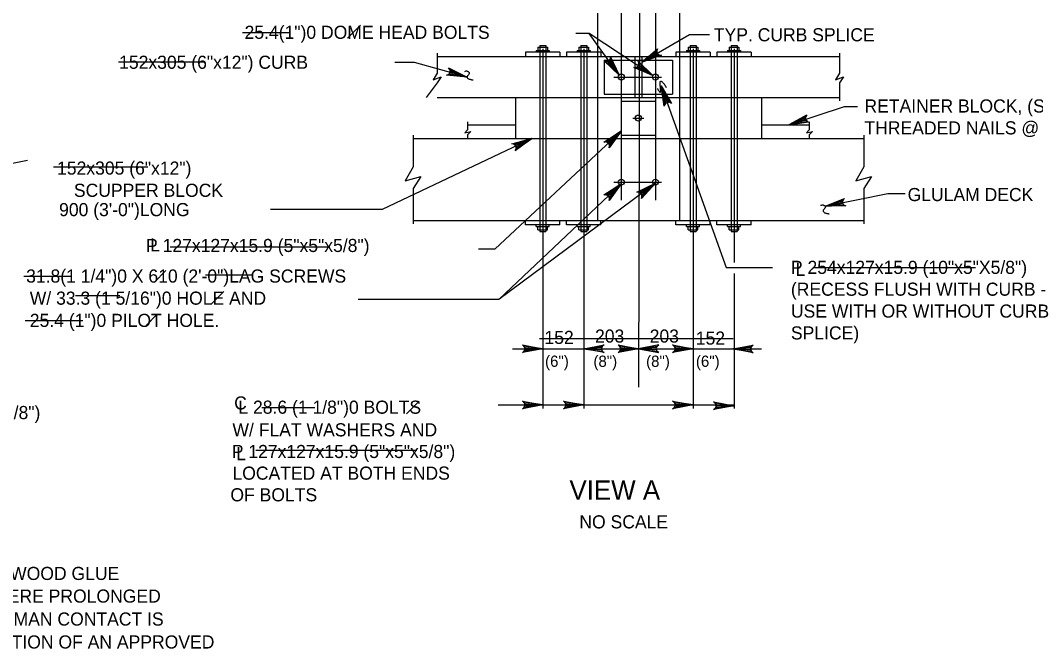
# Model space of a CAD drawing. Extents: x 179 to 454, y -271 to 54.
# Drawn here: x 371.83 to 381.12, y -9.1 to -3.35 of the extents above; entities that cross this region are included whole.
import ezdxf

# ---------------------------------------------------------------- set-up
doc = ezdxf.new("R2010")
doc.units = 0
for name, color, linetype in [('Level 2', 7, 'Continuous'), ('Level 3', 7, 'Continuous'), ('Level 41', 7, 'Continuous')]:
    doc.layers.add(name, color=color, linetype=linetype)

msp = doc.modelspace()

# ---------------------------------------------------------------- linework, layer by layer
at = {"layer": 'Level 2'}
for p, q in [((377.1117, -3.2731), (377.1117, -3.6793)), ((377.8617, -3.2731), (377.8617, -3.6793)), ((376.5685, -3.5934), (376.6545, -3.5934)), ((376.5685, -3.5934), (376.5685, -3.6247)), ((376.5842, -3.5778), (376.6388, -3.5778)), ((376.5842, -3.5778), (376.5842, -5.2809)), ((376.6388, -3.5778), (376.6388, -5.2809)), ((376.6545, -3.5934), (376.6545, -3.6247)), ((376.9435, -3.5934), (376.9435, -3.6247)), ((376.9435, -3.5934), (377.0295, -3.5934)), ((376.9592, -3.5778), (377.0138, -3.5778)), ((376.9592, -3.5778), (376.9592, -5.2809)), ((377.0138, -3.5778), (377.0138, -5.2809)), ((377.0295, -3.5934), (377.0295, -3.6247)), ((377.9435, -3.5934), (377.9435, -3.6247)), ((377.9435, -3.5934), (378.0295, -3.5934)), ((377.9592, -3.5778), (378.0138, -3.5778)), ((377.9592, -3.5778), (377.9592, -5.2809)), ((378.0138, -3.5778), (378.0138, -5.2809)), ((378.0295, -3.5934), (378.0295, -3.6247)), ((378.3185, -3.5934), (378.3185, -3.6247)), ((378.3185, -3.5934), (378.4045, -3.5934)), ((378.3342, -3.5778), (378.3888, -3.5778)), ((378.3342, -3.5778), (378.3342, -5.2809)), ((378.3888, -3.5778), (378.3888, -5.2809)), ((378.4045, -3.5934), (378.4045, -3.6247)), ((375.6459, -3.6481), (375.6459, -3.8301)), ((375.6459, -3.6793), (379.3273, -3.6793)), ((376.4552, -3.6403), (376.4552, -3.6793)), ((376.7677, -3.6403), (376.4552, -3.6403)), ((376.5529, -3.6247), (376.6701, -3.6247)), ((376.5529, -3.6247), (376.5529, -3.6403)), ((376.6701, -3.6247), (376.6701, -3.6403)), ((376.7677, -3.6403), (376.7677, -3.6793)), ((376.8302, -3.6403), (376.8302, -3.6793)), ((377.1427, -3.6403), (376.8302, -3.6403)), ((376.9279, -3.6247), (377.0451, -3.6247)), ((376.9279, -3.6247), (376.9279, -3.6403)), ((377.0451, -3.6247), (377.0451, -3.6403)), ((377.1117, -3.6793), (377.1117, -5.1793)), ((377.1427, -3.6403), (377.1427, -3.6793)), ((377.1742, -3.713), (377.7992, -3.713)), ((377.1742, -3.713), (377.1742, -4.0231)), ((377.4554, -3.6793), (377.4554, -4.0543)), ((377.5179, -3.6793), (377.5179, -4.0543)), ((377.7992, -3.713), (377.7992, -4.0231)), ((377.8302, -3.6403), (377.8302, -3.6793)), ((378.1427, -3.6403), (377.8302, -3.6403)), ((377.8617, -3.6793), (377.8617, -5.1793)), ((377.9279, -3.6247), (378.0451, -3.6247)), ((377.9279, -3.6247), (377.9279, -3.6403)), ((378.0451, -3.6247), (378.0451, -3.6403)), ((378.1427, -3.6403), (378.1427, -3.6793)), ((378.5177, -3.6403), (378.2052, -3.6403)), ((378.2052, -3.6403), (378.2052, -3.6793)), ((378.3029, -3.6247), (378.4201, -3.6247)), ((378.3029, -3.6247), (378.3029, -3.6403)), ((378.4201, -3.6247), (378.4201, -3.6403)), ((378.5177, -3.6403), (378.5177, -3.6793)), ((379.3273, -3.6481), (379.3273, -3.8301)), ((375.6459, -3.8301), (375.6087, -3.892)), ((375.6087, -3.892), (375.6829, -3.8642)), ((375.6829, -3.8642), (375.6459, -3.9198)), ((379.3273, -3.8301), (379.2901, -3.892)), ((379.2901, -3.892), (379.3643, -3.8642)), ((379.3643, -3.8642), (379.3273, -3.9198)), ((375.6459, -3.9198), (375.5463, -4.0545)), ((379.3273, -3.9198), (379.3273, -4.0856)), ((375.6459, -4.0543), (379.3273, -4.0543)), ((376.3617, -4.0543), (376.3617, -4.4293)), ((377.1742, -4.0231), (377.7992, -4.0231)), ((378.6117, -4.0543), (378.6117, -4.4293)), ((377.3304, -4.088), (377.3304, -4.3981)), ((377.3304, -4.088), (377.6429, -4.088)), ((377.6429, -4.088), (377.6429, -4.3981)), ((377.4362, -4.2418), (377.5355, -4.2418)), ((375.9242, -4.3502), (375.8983, -4.3781)), ((375.9242, -4.2763), (375.9242, -4.3502)), ((375.9242, -4.3043), (376.3617, -4.3043)), ((378.6117, -4.3043), (379.0492, -4.3043)), ((379.0492, -4.3502), (379.0233, -4.3781)), ((379.0492, -4.2763), (379.0492, -4.3502)), ((375.4257, -4.3981), (375.4257, -4.6877)), ((375.4257, -4.4293), (379.5475, -4.4293)), ((375.8983, -4.3781), (375.953, -4.3667)), ((375.953, -4.3667), (375.9242, -4.3966)), ((375.9242, -4.3966), (375.9242, -4.4293)), ((377.3304, -4.3981), (377.6429, -4.3981)), ((379.0233, -4.3781), (379.0779, -4.3667)), ((379.0779, -4.3667), (379.0492, -4.3966)), ((379.0492, -4.3966), (379.0492, -4.4293)), ((379.5475, -4.3981), (379.5475, -4.6877)), ((375.4257, -4.6877), (375.3534, -4.8166)), ((379.5475, -4.6877), (379.4752, -4.8166)), ((375.3534, -4.8166), (375.496, -4.7757)), ((375.496, -4.7757), (375.4257, -4.8864)), ((379.4752, -4.8166), (379.6178, -4.7757)), ((379.6178, -4.7757), (379.5475, -4.8864)), ((375.4257, -4.8864), (375.4257, -5.2106)), ((379.5475, -4.8864), (379.5475, -5.2106)), ((375.4257, -5.1793), (379.5475, -5.1793)), ((376.4552, -5.2184), (376.4552, -5.1793)), ((376.7677, -5.2184), (376.7677, -5.1793)), ((376.8302, -5.2184), (376.8302, -5.1793)), ((377.1427, -5.2184), (377.1427, -5.1793)), ((377.8302, -5.2184), (377.8302, -5.1793)), ((378.1427, -5.2184), (378.1427, -5.1793)), ((378.2052, -5.2184), (378.2052, -5.1793)), ((378.5177, -5.2184), (378.5177, -5.1793)), ((376.7677, -5.2184), (376.4552, -5.2184)), ((376.5529, -5.2341), (376.5529, -5.2184)), ((376.5529, -5.2341), (376.6701, -5.2341)), ((376.5685, -5.2653), (376.5685, -5.2341)), ((376.5685, -5.2653), (376.6545, -5.2653)), ((376.5842, -5.2809), (376.6388, -5.2809)), ((376.6545, -5.2653), (376.6545, -5.2341)), ((376.6701, -5.2341), (376.6701, -5.2184)), ((377.1427, -5.2184), (376.8302, -5.2184)), ((376.9279, -5.2341), (376.9279, -5.2184)), ((376.9279, -5.2341), (377.0451, -5.2341)), ((376.9435, -5.2653), (376.9435, -5.2341)), ((376.9435, -5.2653), (377.0295, -5.2653)), ((376.9592, -5.2809), (377.0138, -5.2809)), ((377.0295, -5.2653), (377.0295, -5.2341)), ((377.0451, -5.2341), (377.0451, -5.2184)), ((378.1427, -5.2184), (377.8302, -5.2184)), ((377.9279, -5.2341), (377.9279, -5.2184)), ((377.9279, -5.2341), (378.0451, -5.2341)), ((377.9435, -5.2653), (377.9435, -5.2341)), ((377.9435, -5.2653), (378.0295, -5.2653)), ((377.9592, -5.2809), (378.0138, -5.2809)), ((378.0295, -5.2653), (378.0295, -5.2341)), ((378.0451, -5.2341), (378.0451, -5.2184)), ((378.5177, -5.2184), (378.2052, -5.2184)), ((378.3029, -5.2341), (378.3029, -5.2184)), ((378.3029, -5.2341), (378.4201, -5.2341)), ((378.3185, -5.2653), (378.3185, -5.2341)), ((378.3185, -5.2653), (378.4045, -5.2653)), ((378.3342, -5.2809), (378.3888, -5.2809)), ((378.4045, -5.2653), (378.4045, -5.2341)), ((378.4201, -5.2341), (378.4201, -5.2184))]:
    msp.add_line(p, q, dxfattribs=at)
for centre in [(377.3304, -3.8669), (377.6429, -3.8669), (377.4867, -4.2419), (377.3304, -4.8286), (377.6429, -4.8286)]:
    msp.add_circle(centre, 0.0273, dxfattribs=at)
at = {"layer": 'Level 3'}
for p, q in [((377.5001, -1.4887), (377.4867, -6.7043)), ((377.3304, -2.1467), (377.3304, -4.994)), ((377.6429, -2.1467), (377.6429, -4.994)), ((374.8266, -3.5122), (374.9458, -3.393)), ((377.0358, -3.467), (376.9158, -3.467)), ((377.3104, -3.8483), (377.0358, -3.467)), ((377.6198, -3.8523), (377.0358, -3.467)), ((377.5179, -3.7311), (377.9538, -3.4787)), ((377.9538, -3.4787), (378.1377, -3.4787)), ((376.6117, -3.6095), (376.6117, -6.8987)), ((376.9867, -3.6095), (376.9867, -6.8987)), ((377.9867, -3.6095), (377.9867, -6.8987)), ((378.3617, -3.6095), (378.3617, -5.5642)), ((375.4402, -3.7332), (375.2587, -3.7332)), ((375.9205, -3.8669), (375.4402, -3.7332)), ((377.2627, -3.8668), (377.6994, -3.8668)), ((377.6938, -3.9465), (378.2909, -5.6086)), ((378.8616, -4.3043), (379.3717, -4.1353)), ((379.3717, -4.1353), (379.4917, -4.1353)), ((377.3304, -4.3607), (376.1742, -5.4423)), ((376.5122, -4.4293), (375.1442, -5.0798)), ((371.2666, -4.7528), (371.8994, -4.6288)), ((377.2627, -4.8285), (377.6994, -4.8285)), ((377.6429, -4.8385), (376.2115, -5.9023)), ((377.3304, -4.8436), (376.2115, -5.9023)), ((379.1957, -5.0499), (379.7675, -4.9333)), ((379.7675, -4.9333), (379.9262, -4.9333)), ((375.1443, -5.0799), (374.1211, -5.0799)), ((376.1742, -5.4423), (376.0255, -5.4423)), ((373.0568, -5.7468), (373.1649, -5.6387)), ((378.2909, -5.6086), (378.7128, -5.6086)), ((378.3617, -5.6651), (378.3617, -6.8987)), ((373.583, -5.9429), (373.6956, -5.8303)), ((376.2115, -5.9023), (374.9242, -5.9023)), ((372.9851, -6.1395), (373.0863, -6.0383)), ((376.3344, -6.3537), (378.6117, -6.3537)), ((375.3647, -6.9501), (375.483, -6.8318)), ((376.2047, -6.8675), (378.3617, -6.8675))]:
    msp.add_line(p, q, dxfattribs=at)
for points in [[(377.5179, -3.7311), (377.6617, -3.6074), (377.6543, -3.6233), (377.6542, -3.6378), (377.6586, -3.6497), (377.6667, -3.6594), (377.6793, -3.6665), (377.6968, -3.6679), (377.5179, -3.7311), (377.6793, -3.6665), (377.6667, -3.6594), (377.5179, -3.7311), (377.6586, -3.6497), (377.6542, -3.6378), (377.5179, -3.7311), (377.6543, -3.6233)], [(377.3104, -3.8483), (377.1731, -3.7175), (377.1896, -3.7233), (377.2041, -3.7221), (377.2154, -3.7165), (377.2243, -3.7074), (377.2302, -3.6941), (377.2298, -3.6767), (377.3104, -3.8483), (377.2302, -3.6941), (377.2243, -3.7074), (377.3104, -3.8483), (377.2154, -3.7165), (377.2041, -3.7221), (377.3104, -3.8483), (377.1896, -3.7233)], [(375.9205, -3.8669), (375.7316, -3.8506), (375.7481, -3.8448), (375.7585, -3.8348), (375.7639, -3.8233), (375.7652, -3.8108), (375.7615, -3.7967), (375.7503, -3.7832), (375.9205, -3.8669), (375.7615, -3.7967), (375.7652, -3.8108), (375.9205, -3.8669), (375.7639, -3.8233), (375.7585, -3.8348), (375.9205, -3.8669), (375.7481, -3.8448)], [(377.6198, -3.8523), (377.4449, -3.7788), (377.4623, -3.7784), (377.4754, -3.7721), (377.4841, -3.7628), (377.4892, -3.7512), (377.4899, -3.7367), (377.4834, -3.7205), (377.6198, -3.8523), (377.4899, -3.7367), (377.4892, -3.7512), (377.6198, -3.8523), (377.4841, -3.7628), (377.4754, -3.7721), (377.6198, -3.8523), (377.4623, -3.7784)], [(377.6938, -3.9465), (377.7897, -4.1101), (377.7755, -4.1), (377.7612, -4.0972), (377.7487, -4.0994), (377.7378, -4.1057), (377.7285, -4.1168), (377.724, -4.1338), (377.6938, -3.9465), (377.7285, -4.1168), (377.7378, -4.1057), (377.6938, -3.9465), (377.7487, -4.0994), (377.7612, -4.0972), (377.6938, -3.9465), (377.7755, -4.1)], [(378.8616, -4.3043), (379.0275, -4.2125), (379.017, -4.2265), (379.0139, -4.2407), (379.0158, -4.2532), (379.0218, -4.2644), (379.0327, -4.2739), (379.0495, -4.2788), (378.8616, -4.3043), (379.0327, -4.2739), (379.0218, -4.2644), (378.8616, -4.3043), (379.0158, -4.2532), (379.0139, -4.2407), (378.8616, -4.3043), (379.017, -4.2265)], [(377.3304, -4.3607), (377.2182, -4.5137), (377.2218, -4.4966), (377.2188, -4.4823), (377.2117, -4.4718), (377.2017, -4.4641), (377.1877, -4.46), (377.1704, -4.4626), (377.3304, -4.3607), (377.1877, -4.46), (377.2017, -4.4641), (377.3304, -4.3607), (377.2117, -4.4718), (377.2188, -4.4823), (377.3304, -4.3607), (377.2218, -4.4966)], [(376.5122, -4.4293), (376.3588, -4.5409), (376.3675, -4.5258), (376.3688, -4.5113), (376.3654, -4.4991), (376.3581, -4.4887), (376.3461, -4.4807), (376.3288, -4.4778), (376.5122, -4.4293), (376.3461, -4.4807), (376.3581, -4.4887), (376.5122, -4.4293), (376.3654, -4.4991), (376.3688, -4.5113), (376.5122, -4.4293), (376.3675, -4.5258)], [(377.3304, -4.8436), (377.219, -4.9971), (377.2227, -4.98), (377.2194, -4.9658), (377.2124, -4.9552), (377.2022, -4.9477), (377.1882, -4.9437), (377.171, -4.9463), (377.3304, -4.8436), (377.1882, -4.9437), (377.2022, -4.9477), (377.3304, -4.8436), (377.2124, -4.9552), (377.2194, -4.9658), (377.3304, -4.8436), (377.2227, -4.98)], [(377.6429, -4.8385), (377.5142, -4.9777), (377.5197, -4.9612), (377.5182, -4.9467), (377.5125, -4.9354), (377.5033, -4.9267), (377.4899, -4.9211), (377.4724, -4.9217), (377.6429, -4.8385), (377.4899, -4.9211), (377.5033, -4.9267), (377.6429, -4.8385), (377.5125, -4.9354), (377.5182, -4.9467), (377.6429, -4.8385), (377.5197, -4.9612)], [(379.1957, -5.0499), (379.3713, -4.9784), (379.3592, -4.991), (379.3545, -5.0047), (379.3549, -5.0174), (379.3595, -5.0293), (379.3692, -5.04), (379.3853, -5.0469), (379.1957, -5.0499), (379.3692, -5.04), (379.3595, -5.0293), (379.1957, -5.0499), (379.3549, -5.0174), (379.3545, -5.0047), (379.1957, -5.0499), (379.3592, -4.991)], [(376.6117, -6.3537), (376.4253, -6.3886), (376.4396, -6.3787), (376.447, -6.3662), (376.4492, -6.3537), (376.447, -6.3412), (376.4396, -6.3287), (376.4253, -6.3187), (376.6117, -6.3537), (376.4396, -6.3287), (376.447, -6.3412), (376.6117, -6.3537), (376.4492, -6.3537), (376.447, -6.3662), (376.6117, -6.3537), (376.4396, -6.3787)], [(376.9867, -6.3537), (377.1731, -6.3187), (377.1587, -6.3287), (377.1513, -6.3412), (377.1492, -6.3537), (377.1513, -6.3662), (377.1587, -6.3787), (377.1731, -6.3886), (376.9867, -6.3537), (377.1587, -6.3787), (377.1513, -6.3662), (376.9867, -6.3537), (377.1492, -6.3537), (377.1513, -6.3412), (376.9867, -6.3537), (377.1587, -6.3287)], [(377.4867, -6.3537), (377.3003, -6.3886), (377.3146, -6.3787), (377.322, -6.3662), (377.3242, -6.3537), (377.322, -6.3412), (377.3146, -6.3287), (377.3003, -6.3187), (377.4867, -6.3537), (377.3146, -6.3287), (377.322, -6.3412), (377.4867, -6.3537), (377.3242, -6.3537), (377.322, -6.3662), (377.4867, -6.3537), (377.3146, -6.3787)], [(377.4867, -6.3537), (377.6731, -6.3886), (377.6587, -6.3787), (377.6513, -6.3662), (377.6492, -6.3537), (377.6513, -6.3412), (377.6587, -6.3287), (377.6731, -6.3187), (377.4867, -6.3537), (377.6587, -6.3287), (377.6513, -6.3412), (377.4867, -6.3537), (377.6492, -6.3537), (377.6513, -6.3662), (377.4867, -6.3537), (377.6587, -6.3787)], [(377.9867, -6.3537), (377.8003, -6.3886), (377.8146, -6.3787), (377.822, -6.3662), (377.8242, -6.3537), (377.822, -6.3412), (377.8146, -6.3287), (377.8003, -6.3187), (377.9867, -6.3537), (377.8146, -6.3287), (377.822, -6.3412), (377.9867, -6.3537), (377.8242, -6.3537), (377.822, -6.3662), (377.9867, -6.3537), (377.8146, -6.3787)], [(378.3514, -6.3553), (378.5378, -6.3204), (378.5235, -6.3303), (378.5161, -6.3428), (378.5139, -6.3553), (378.5161, -6.3678), (378.5235, -6.3803), (378.5378, -6.3903), (378.3514, -6.3553), (378.5235, -6.3803), (378.5161, -6.3678), (378.3514, -6.3553), (378.5139, -6.3553), (378.5161, -6.3428), (378.3514, -6.3553), (378.5235, -6.3303)], [(376.6117, -6.8675), (376.4253, -6.9024), (376.4396, -6.8925), (376.447, -6.88), (376.4492, -6.8675), (376.447, -6.855), (376.4396, -6.8425), (376.4253, -6.8326), (376.6117, -6.8675), (376.4396, -6.8425), (376.447, -6.855), (376.6117, -6.8675), (376.4492, -6.8675), (376.447, -6.88), (376.6117, -6.8675), (376.4396, -6.8925)], [(376.9867, -6.8675), (376.8003, -6.9024), (376.8146, -6.8925), (376.822, -6.88), (376.8242, -6.8675), (376.822, -6.855), (376.8146, -6.8425), (376.8003, -6.8326), (376.9867, -6.8675), (376.8146, -6.8425), (376.822, -6.855), (376.9867, -6.8675), (376.8242, -6.8675), (376.822, -6.88), (376.9867, -6.8675), (376.8146, -6.8925)], [(377.9867, -6.8675), (377.8003, -6.9024), (377.8146, -6.8925), (377.822, -6.88), (377.8242, -6.8675), (377.822, -6.855), (377.8146, -6.8425), (377.8003, -6.8326), (377.9867, -6.8675), (377.8146, -6.8425), (377.822, -6.855), (377.9867, -6.8675), (377.8242, -6.8675), (377.822, -6.88), (377.9867, -6.8675), (377.8146, -6.8925)], [(378.3617, -6.8749), (378.1753, -6.9098), (378.1896, -6.8999), (378.197, -6.8874), (378.1992, -6.8749), (378.197, -6.8624), (378.1896, -6.8499), (378.1753, -6.8399), (378.3617, -6.8749), (378.1896, -6.8499), (378.197, -6.8624), (378.3617, -6.8749), (378.1992, -6.8749), (378.197, -6.8874), (378.3617, -6.8749), (378.1896, -6.8999)]]:
    msp.add_lwpolyline(points, dxfattribs=at)
for points in [[(377.6318, -3.6883), (377.6117, -3.6538), (377.5179, -3.7312)], [(377.2564, -3.7392), (377.224, -3.7626), (377.3103, -3.8482)], [(377.5306, -3.7696), (377.5085, -3.8029), (377.6198, -3.8523)], [(378.9818, -4.2856), (378.9692, -4.2476), (378.8616, -4.3043)], [(377.2236, -4.4322), (377.252, -4.4627), (377.3291, -4.362)], [(376.3951, -4.4628), (376.4122, -4.499), (376.512, -4.4293)], [(377.2296, -4.9115), (377.2571, -4.9405), (377.3304, -4.8434)], [(377.5186, -4.9059), (377.5423, -4.9382), (377.6269, -4.8507)]]:
    msp.add_lwpolyline(points, close=True, dxfattribs=at)
for centre, radius, start, end in [((375.9151, -3.8527), 0.0394, 101.24, 119.22297), ((375.9123, -3.8383), 0.0248, 78.5013, 101.24), ((375.9056, -3.8713), 0.0585, 68.55376, 78.5013), ((375.9313, -3.8645), 0.0109, 141.43841, 177.1104), ((375.9381, -3.8648), 0.0178, 177.1104, 204.86978), ((375.9403, -3.8638), 0.0201, 204.86978, 233.05634), ((376.6333, -4.4241), 0.9087, 141.12339, 141.43841), ((378.8748, -6.2313), 3.788, 140.96911, 141.12339), ((375.9142, -3.8494), 0.0349, 55.672, 68.55376), ((375.9491, -3.8521), 0.0348, 233.05634, 254.40037), ((376.5522, -4.3484), 0.798, 140.21634, 140.9691), ((375.9133, -3.8506), 0.0364, 35.62317, 55.672), ((375.7325, -3.6658), 0.2687, 320.21634, 321.51358), ((376.0137, -3.6208), 0.2749, 254.40037, 256.19123), ((375.9404, -3.8312), 0.00303, 321.51357, 35.62317), ((376.0464, -3.4877), 0.412, 256.19123, 257.65415), ((375.9837, -3.7743), 0.1187, 257.65415, 260.92719), ((376.0058, -3.6356), 0.2591, 260.92719, 263.14214), ((379.1721, -5.0781), 0.0394, 101.24, 119.22297), ((379.1692, -5.0637), 0.0248, 78.5013, 101.24), ((379.1625, -5.0967), 0.0585, 68.55376, 78.5013), ((379.1883, -5.0899), 0.0109, 141.43841, 177.1104), ((379.1951, -5.0902), 0.0178, 177.1104, 204.86978), ((379.1973, -5.0892), 0.0201, 204.86978, 233.05634), ((379.8903, -5.6495), 0.9087, 141.12339, 141.43841), ((382.1318, -7.4567), 3.788, 140.96911, 141.12339), ((379.1711, -5.0748), 0.0349, 55.672, 68.55376), ((379.2061, -5.0775), 0.0348, 233.05634, 254.40037), ((379.8091, -5.5738), 0.798, 140.21634, 140.9691), ((379.1703, -5.076), 0.0364, 35.62317, 55.672), ((378.9894, -4.8912), 0.2687, 320.21634, 321.51358), ((379.1974, -5.0566), 0.00303, 321.51357, 35.62317), ((379.2707, -4.8462), 0.2749, 254.40037, 256.19123), ((379.3034, -4.7131), 0.412, 256.19123, 257.65415), ((379.2407, -4.9997), 0.1187, 257.65415, 260.92719), ((379.2628, -4.861), 0.2591, 260.92719, 263.14214)]:
    msp.add_arc(centre, radius, start, end, dxfattribs=at)
msp.add_open_spline([(377.6609, -3.972), (377.7015, -4.0492), (377.673, -3.8536), (377.7422, -3.9615)], degree=2, dxfattribs=at)
at = {"layer": 'Level 41'}
for p, q in [((373.8659, -3.4583), (374.2984, -3.4583)), ((372.7305, -3.7288), (373.5145, -3.7288)), ((372.1358, -4.6891), (373.0008, -4.6891)), ((373.2036, -5.4195), (374.6633, -5.4195)), ((379.0967, -5.6089), (380.57, -5.6089)), ((371.8655, -5.69), (372.298, -5.69)), ((373.528, -5.6765), (373.9605, -5.6765)), ((372.3385, -5.8658), (372.744, -5.8658)), ((371.879, -6.0958), (372.4061, -6.0958)), ((376.5827, -6.2581), (378.3533, -6.2581)), ((374.0409, -6.8901), (374.5275, -6.8901)), ((373.9868, -7.2824), (375.4601, -7.2824))]:
    msp.add_line(p, q, dxfattribs=at)

# ---------------------------------------------------------------- texts
at = {"layer": 'Level 2'}
msp.add_text('VIEW A', height=0.17717, dxfattribs=at).set_placement((376.8562, -7.7348))
at = {"layer": 'Level 3'}
for s, height, p in [('25.4(1")0 DOME HEAD BOLTS', 0.12, (373.8844, -3.5173)), ('TYP. CURB SPLICE', 0.12, (378.1769, -3.5401)), ('152x305 (6"x12") CURB', 0.12, (372.7369, -3.7915)), ('RETAINER BLOCK, (SECURE WITH 20d', 0.12, (379.5545, -4.1917)), ('THREADED NAILS @ 300 (12")O.C.)', 0.12, (379.5545, -4.392)), ('152x305 (6"x12")', 0.12, (372.1692, -4.7599)), ('SCUPPER BLOCK', 0.12, (372.3232, -4.9632)), ('GLULAM DECK', 0.12, (379.9493, -5.0023)), ('900 (3\'-0")LONG', 0.12, (372.1878, -5.14)), ('P 127x127x15.9 (5"x5"x5/8")', 0.12, (372.9832, -5.4681)), ('L', 0.12, (373.0208, -5.4629)), ('P 254x127x15.9 (10"x5"X5/8")', 0.12, (378.8819, -5.6683)), ('L', 0.12, (378.9239, -5.6866)), ('31.8(1 1/4")0 X 610 (2\'-0")LAG SCREWS', 0.12, (371.8864, -5.7479)), ('(RECESS FLUSH WITH CURB -', 0.12, (378.8819, -5.8683)), ('W/ 33.3 (1 5/16")0 HOLE AND', 0.12, (371.9197, -5.9502)), ('25.4 (1")0 PILOT HOLE.', 0.12, (371.9197, -6.1536)), ('USE WITH OR WITHOUT CURB', 0.12, (378.8819, -6.0683)), ('152', 0.12, (376.6276, -6.3096)), ('203', 0.12, (377.0902, -6.2973)), ('203', 0.12, (377.5902, -6.2973)), ('152', 0.12, (378.0118, -6.3157)), ('SPLICE)', 0.12, (378.8819, -6.2683)), ('(6")', 0.10289, (376.6332, -6.519)), ('(8")', 0.10292, (377.0755, -6.519)), ('(8")', 0.10292, (377.5574, -6.519)), ('(6")', 0.10289, (378.013, -6.519)), ('AND P 127x127x15.9 (5"x5"x5/8")', 0.12, (369.589, -6.9971)), ('C', 0.12, (373.7895, -6.9092)), ('L 28.6 (1 1/8")0 BOLTS', 0.12, (373.8278, -6.948)), ('W/ FLAT WASHERS AND', 0.12, (373.7736, -7.1552)), ('P 127x127x15.9 (5"x5"x5/8")', 0.12, (373.7673, -7.3534)), ('L', 0.12, (373.809, -7.3733)), ('LOCATED AT BOTH ENDS', 0.12, (373.7736, -7.5515)), ('OF BOLTS', 0.12, (373.7548, -7.7497)), ('NO SCALE', 0.12, (376.947, -7.9974)), ('2.) DO NOT USE TREATED HARDWOOD GLUE', 0.12, (369.2166, -8.4693)), ('LAMINATED RAILINGS WHERE PROLONGED', 0.12, (369.6941, -8.6765)), ('EXPOSURE TO DIRECT HUMAN CONTACT IS', 0.12, (369.6941, -8.8865)), ('LIKELY WITHOUT APPLICATION OF AN APPROVED', 0.12, (369.6941, -9.0964))]:
    msp.add_text(s, height=height, dxfattribs=at).set_placement(p)

doc.saveas('drawing.dxf')
